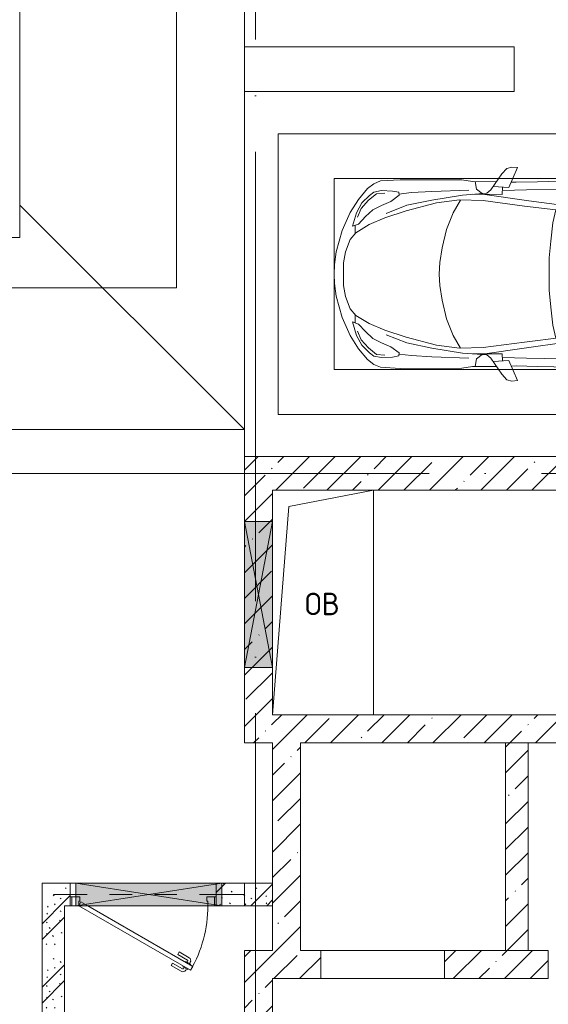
# Model space of a CAD drawing. Header units: millimetres. Extents: x -32229 to 291619, y -13689 to 125138.
# Tile 380 of 565: x 22735 to 27440, y 89322 to 98091. Entities that reach past the tile are written whole.
import ezdxf

# ---------------------------------------------------------------- set-up
doc = ezdxf.new("R2010")
doc.units = ezdxf.units.MM
doc.linetypes.add('3_ Штрих_ 1 х 1 мм', pattern=[400, 200, -200])
doc.linetypes.add('ADSK_Линия сетки', pattern=[5000, 4000, -500, 0, -500])
for name, color, linetype, lineweight in [('A-____-NOTE-TEXT', 7, 'Continuous', 18), ('A-DETL-GENF-OTLN', 7, 'Continuous', 18), ('A-DOOR-____-MCUT', 7, 'Continuous', 9), ('A-DOOR-____-OTLN', 7, 'Continuous', 18), ('A-DOOR-FRAM-MCUT', 7, 'Continuous', 9), ('A-DOOR-OPNG-OTLN', 7, 'Continuous', 18), ('A-FLOR-____-OTLN', 7, 'Continuous', 18), ('A-GLAZ-____-MCUT', 7, 'Continuous', 9), ('A-GLAZ-____-OTLN', 7, 'Continuous', 18), ('A-WALL-____-MCUT', 7, 'Continuous', 40), ('A-WALL-____-PATT', 7, 'Continuous', 40), ('C-PRKG-____-OTLN', 7, 'Continuous', 18), ('I-WALL-____-MCUT', 7, 'Continuous', 40), ('M-EQPM-____-OTLN', 7, 'Continuous', 18), ('S-BEAM-____-OTLN', 7, 'Continuous', 18), ('S-COLS-____-MCUT', 7, 'Continuous', 40), ('S-GRID-____-OTLN', 7, 'Continuous', 9)]:
    doc.layers.add(name, color=color, linetype=linetype, lineweight=lineweight)
doc.layers.add('A-DETL-____-OTLN', color=7, linetype='Continuous', lineweight=9, true_color=0x00a600)
doc.styles.add('GOST Common', font='GOST_Common.ttf', dxfattribs={"height": 200})
pattern_1 = [(135, (300.56, 377.28), (-565.6854, 6e-14), [10, -790]), (135, (349.8, 474.73), (-565.6854, 6e-14), [10, -790]), (135, (423.93, 473.06), (-565.6854, 6e-14), [10, -790]), (135, (229.92, 447.9), (-565.6854, 6e-14), [10, -790]), (135, (155.08, 447.9), (-565.6854, 6e-14), [10, -790]), (135, (114.9, 369.03), (-565.6854, 6e-14), [10, -790]), (135, (132.43, 285.8), (-565.6854, 6e-14), [10, -790]), (135, (214.66, 322), (-565.6854, 6e-14), [10, -790]), (135, (198.16, 261.88), (-565.6854, 6e-14), [10, -790]), (135, (45.2, 272.9), (-565.6854, 6e-14), [10, -790]), (135, (42.32, 336.16), (-565.6854, 6e-14), [10, -790]), (135, (92.26, 192.24), (-565.6854, 6e-14), [10, -790]), (135, (7.07, 149.2), (-565.6854, 6e-14), [10, -790]), (135, (80.6, 95.1), (-565.6854, 6e-14), [10, -790]), (135, (79.53, 36.94), (-565.6854, 6e-14), [10, -790]), (135, (153.87, 74.56), (-565.6854, 6e-14), [10, -790]), (135, (228.35, 124.8), (-565.6854, 6e-14), [10, -790]), (135, (279.75, 180.4), (-565.6854, 6e-14), [10, -790]), (135, (282.9, 31.63), (-565.6854, 6e-14), [10, -790]), (135, (377.38, 53.45), (-565.6854, 6e-14), [10, -790]), (135, (352.28, 102.7), (-565.6854, 6e-14), [10, -790]), (135, (354.05, 0), (-565.6854, 6e-14), [10, -790]), (135, (553.23, 16.45), (-565.6854, 6e-14), [10, -790]), (135, (542.38, 63.45), (-565.6854, 6e-14), [10, -790]), (135, (536.58, 239.3), (-565.6854, 6e-14), [10, -790]), (135, (475.85, 203.9), (-565.6854, 6e-14), [10, -790]), (135, (475.85, 316.54), (-565.6854, 6e-14), [10, -790]), (135, (520.8, 408.7), (-565.6854, 6e-14), [10, -790]), (135, (551.1, 470.8), (-565.6854, 6e-14), [10, -790]), (135, (235.25, 537.93), (-565.6854, 6e-14), [10, -790]), (135, (407.25, 547.65), (-565.6854, 6e-14), [10, -790]), (135, (94.5, 558.6), (-565.6854, 6e-14), [10, -790]), (135, (46.4, 532.3), (-565.6854, 6e-14), [10, -790]), (135, (85.56, 465.04), (-565.6854, 6e-14), [10, -790]), (135, (355.53, 181.14), (-565.6854, 6e-14), [10, -790]), (135, (362.23, 243.6), (-565.6854, 6e-14), [10, -790]), (135, (413.45, 344.1), (-565.6854, 6e-14), [10, -790]), (135, (286.3, 273.25), (-565.6854, 6e-14), [10, -790]), (135, (423.02, 263.72), (-565.6854, 6e-14), [10, -790]), (135, (162.94, 190.2), (-565.6854, 6e-14), [10, -790]), (135, (470.25, 120.93), (-565.6854, 6e-14), [10, -790]), (135, (484.48, 9.78), (-565.6854, 6e-14), [10, -790]), (45, (0, 212.13), (-565.6854, 0), []), (45, (212.13, 0), (-565.6854, 0), []), (45, (353.55, 0), (-565.6854, 0), []), (45, (0, 353.55), (-565.6854, 0), [])]
pattern_2 = [(45, (0, 0), (-228.0985, 228.0985), []), (45, (228.1, 0), (-228.0985, 228.0985), [403.225, -80.645, 6.706, -73.939])]

# ---------------------------------------------------------------- blocks, each defined once
blk = doc.blocks.new('АР_Дверь однопольная - 1300х2100h_лест__лифт_ холл-5752857--02 ЭМ')
at = {"layer": 'A-DOOR-____-MCUT', "color": 253, "lineweight": 13, "true_color": 0xaaaaaa}
for p, q in [((-420.9, 675), (-440.9, 640.4)), ((-440.9, 640.4), (495, 100)), ((575, 100), (-420.9, 675)), ((495, 100), (555, 65.4)), ((555, 65.4), (575, 100))]:
    blk.add_line(p, q, dxfattribs=at)
at = {"layer": 'A-DOOR-____-OTLN', "color": 253, "lineweight": 5, "true_color": 0xaaaaaa}
for p, q in [((-419.3, 627.9), (-423.3, 620.9)), ((-423.3, 620.9), (-380, 595.9)), ((-412.5, 614.7), (-418.5, 604.3)), ((-399.3, 662.5), (-395.3, 669.4)), ((-395.3, 669.4), (-352, 644.4)), ((-384.5, 663.2), (-378.4, 673.6)), ((-362.8, 650.7), (-356.8, 661.1)), ((-352, 644.4), (-356, 637.5)), ((-261.2, 611.7), (-350, 662.9)), ((-248.7, 633.3), (-337.5, 684.6)), ((-261.2, 611.7), (-248.7, 633.3)), ((-318.7, 512.1), (-407.5, 563.3)), ((-390.8, 602.2), (-396.8, 591.8)), ((-306.2, 533.7), (-395, 585)), ((-380, 595.9), (-376, 602.9)), ((-306.2, 533.7), (-318.7, 512.1))]:
    blk.add_line(p, q, dxfattribs=at)
for centre, radius, start, end in [((575, 100), 1150, 150, 180), ((-352.5, 658.6), 30, 60, 150), ((-352.5, 658.6), 4.99, 60, 150), ((-392.5, 589.3), 30, 150, 240), ((-392.5, 589.3), 4.99, 150, 240)]:
    blk.add_arc(centre, radius, start, end, dxfattribs=at)
at = {"layer": 'A-DOOR-FRAM-MCUT', "color": 253, "lineweight": 13, "true_color": 0xaaaaaa}
for p, q in [((-635, 100), (-650, 100)), ((-575, 100), (-635, 100)), ((-635, 100), (-635, 20)), ((-575, 60), (-575, 100)), ((600, 100), (575, 100)), ((575, 100), (575, 60)), ((635, 100), (600, 100)), ((635, 20), (635, 100)), ((635, 100), (650, 100)), ((-635, 20), (-650, 20)), ((-635, 20), (-565, 20)), ((-565, 60), (-575, 60)), ((-565, 20), (-565, 60)), ((575, 60), (565, 60)), ((565, 60), (565, 20)), ((565, 20), (600, 20)), ((600, 20), (635, 20)), ((635, 20), (650, 20))]:
    blk.add_line(p, q, dxfattribs=at)
blk = doc.blocks.new('КР-Проем - Настраиваемый-4846183--02 ЭМ')
at = {"layer": 'A-DOOR-OPNG-OTLN', "color": 253, "lineweight": 13, "true_color": 0xaaaaaa}
for p, q in [((-550, 125), (550, 125)), ((-550, -125), (550, -125))]:
    blk.add_line(p, q, dxfattribs=at)
blk = doc.blocks.new('АР_Машиноместо - 5300x2500_С-2205627--02 ЭМ')
at = {"layer": 'A-DETL-GENF-OTLN', "color": 253, "lineweight": 13, "true_color": 0xaaaaaa}
for p, q in [((1052.6, -517.5), (861.8, -571.6)), ((1165.1, -503.1), (1052.6, -517.5)), ((1250, -500), (1165.1, -503.1)), ((1250, -500), (1334.9, -503.1)), ((1334.9, -503.1), (1447.4, -517.5)), ((1447.4, -517.5), (1638.2, -571.6)), ((861.8, -571.6), (701.8, -640.4)), ((1050.7, -599.4), (941.4, -642.2)), ((1148.8, -583), (1050.7, -599.4)), ((1250, -581.6), (1148.8, -583)), ((1250, -581.6), (1351.2, -583)), ((1351.2, -583), (1449.3, -599.4)), ((1449.3, -599.4), (1558.6, -642.2)), ((1638.2, -571.6), (1798.2, -640.4)), ((701.8, -640.4), (584.4, -714.6)), ((703.5, -696.4), (616.5, -746.4)), ((824.6, -660.9), (703.5, -696.4)), ((804.5, -715.7), (824.6, -660.9)), ((881.5, -691.6), (809.1, -809.4)), ((888.4, -685.9), (815.2, -686.6)), ((941.4, -642.2), (881.5, -691.6)), ((1558.6, -642.2), (1618.5, -691.6)), ((1611.6, -685.9), (1684.8, -686.6)), ((1618.5, -691.6), (1690.9, -809.4)), ((1695.5, -715.7), (1675.4, -660.9)), ((1675.4, -660.9), (1796.5, -696.4)), ((1796.5, -696.4), (1883.5, -746.4)), ((1798.2, -640.4), (1915.6, -714.6)), ((584.4, -714.6), (489, -795.6)), ((616.5, -746.4), (550, -812.3)), ((677.4, -843.7), (737.5, -778.3)), ((737.5, -778.3), (804.5, -715.7)), ((1762.5, -778.3), (1695.5, -715.7)), ((1822.6, -843.7), (1762.5, -778.3)), ((1883.5, -746.4), (1950, -812.3)), ((1915.6, -714.6), (2011, -795.6)), ((445.9, -853.1), (420.9, -910.7)), ((489, -795.6), (445.9, -853.1)), ((519.1, -851.5), (505.7, -920)), ((550, -812.3), (519.1, -851.5)), ((639.1, -920), (677.4, -843.7)), ((809.1, -809.4), (749.2, -950.3)), ((1690.9, -809.4), (1750.8, -950.3)), ((1860.9, -920), (1822.6, -843.7)), ((1950, -812.3), (1980.9, -851.5)), ((1980.9, -851.5), (1994.3, -920)), ((2011, -795.6), (2054.1, -853.1)), ((2054.1, -853.1), (2079.1, -910.7)), ((420.9, -910.7), (409.5, -1087)), ((505.7, -920), (510.2, -1018.7)), ((603.4, -1004.8), (639.1, -920)), ((749.2, -950.3), (687.4, -1141)), ((1750.8, -950.3), (1812.6, -1141)), ((1896.6, -1004.8), (1860.9, -920)), ((1994.3, -920), (1989.8, -1018.7)), ((2079.1, -910.7), (2090.5, -1087)), ((510.2, -1018.7), (521.5, -1074.5)), ((548.5, -1076.2), (603.4, -1004.8)), ((1951.5, -1076.2), (1896.6, -1004.8)), ((1989.8, -1018.7), (1978.5, -1074.5)), ((409.5, -1087), (410.6, -1634.2)), ((521.5, -1074.5), (548.5, -1076.2)), ((1978.5, -1074.5), (1951.5, -1076.2)), ((2090.5, -1087), (2089.4, -1634.2)), ((687.4, -1141), (615.4, -1410.3)), ((1812.6, -1141), (1884.6, -1410.3)), ((615.4, -1410.3), (589.4, -1615.5)), ((852.8, -1499), (1016.6, -1459.9)), ((1016.6, -1459.9), (1146.9, -1439.4)), ((1146.9, -1439.4), (1250, -1434.1)), ((1353.1, -1439.4), (1250, -1434.1)), ((1483.4, -1459.9), (1353.1, -1439.4)), ((1647.2, -1499), (1483.4, -1459.9)), ((1884.6, -1410.3), (1910.6, -1615.5)), ((590.4, -1624.3), (703.6, -1557.1)), ((703.6, -1557.1), (852.8, -1499)), ((1796.4, -1557.1), (1647.2, -1499)), ((1909.6, -1624.3), (1796.4, -1557.1)), ((410.6, -1634.2), (426.5, -1730.9)), ((546.5, -1642.6), (530.6, -1857.6)), ((589.4, -1615.5), (595.8, -1824.8)), ((1910.6, -1615.5), (1904.2, -1824.8)), ((1953.5, -1642.6), (1969.4, -1857.6)), ((2089.4, -1634.2), (2073.5, -1730.9)), ((426.5, -1730.9), (427.5, -1943)), ((495, -1765.3), (426.6, -1753.4)), ((540.9, -1993.7), (539.8, -1733.1)), ((1959.1, -1993.7), (1960.2, -1733.1)), ((2005, -1765.3), (2073.4, -1753.4)), ((2073.5, -1730.9), (2072.5, -1943)), ((533.6, -1816.8), (495, -1765.3)), ((597, -2231), (535, -1798.3)), ((595.8, -1824.8), (644.6, -2191.8)), ((1904.2, -1824.8), (1855.4, -2191.8)), ((1903, -2231), (1965, -1798.3)), ((1966.4, -1816.8), (2005, -1765.3)), ((500.6, -1894.5), (357.8, -1990.1)), ((479.9, -2052.9), (471, -1914.3)), ((530.6, -1857.6), (500.6, -1894.5)), ((1969.4, -1857.6), (1999.4, -1894.5)), ((1999.4, -1894.5), (2142.2, -1990.1)), ((2020.1, -2052.9), (2029, -1914.3)), ((357.8, -1990.1), (309.5, -2036.1)), ((540.9, -1993.7), (476.3, -1997.9)), ((505.9, -1996), (500, -2210.1)), ((1959.1, -1993.7), (2023.7, -1997.9)), ((1994.1, -1996), (2000, -2210.1)), ((2142.2, -1990.1), (2190.5, -2036.1)), ((309.5, -2036.1), (296.8, -2079.9)), ((296.8, -2079.9), (301.4, -2130.5)), ((301.4, -2130.5), (479.9, -2052.9)), ((432.3, -2119.9), (430.7, -2073.9)), ((2198.6, -2130.5), (2020.1, -2052.9)), ((2067.7, -2119.9), (2069.3, -2073.9)), ((2190.5, -2036.1), (2203.2, -2079.9)), ((2203.2, -2079.9), (2198.6, -2130.5)), ((428.2, -2308.5), (432.3, -2119.9)), ((644.6, -2191.8), (684.2, -2522.3)), ((1855.4, -2191.8), (1815.8, -2522.3)), ((2071.8, -2308.5), (2067.7, -2119.9)), ((500, -2210.1), (495.7, -2532.3)), ((636.6, -2526.5), (597, -2231)), ((1863.4, -2526.5), (1903, -2231)), ((2000, -2210.1), (2004.3, -2532.3)), ((417.5, -2723), (428.2, -2308.5)), ((2082.5, -2723), (2071.8, -2308.5)), ((495.7, -2532.3), (501.4, -2789.7)), ((636.6, -2526.5), (665.8, -2867.4)), ((684.2, -2522.3), (704.9, -2775.5)), ((1815.8, -2522.3), (1795.1, -2775.5)), ((1863.4, -2526.5), (1834.2, -2867.4)), ((2004.3, -2532.3), (1998.6, -2789.7)), ((447.8, -2638.7), (447.8, -2733.7)), ((2052.2, -2638.7), (2052.2, -2733.7)), ((426.5, -3446.8), (417.5, -2723)), ((447.8, -2733.7), (459.7, -2756.2)), ((501.4, -2789.7), (530.9, -3374.8)), ((704.9, -2775.5), (731.2, -3507.6)), ((1795.1, -2775.5), (1768.8, -3507.6)), ((1998.6, -2789.7), (1969.1, -3374.8)), ((2052.2, -2733.7), (2040.3, -2756.2)), ((2073.5, -3446.8), (2082.5, -2723)), ((505.1, -2846.9), (420.9, -2813.3)), ((665.8, -2867.4), (505.1, -2846.9)), ((665.6, -2864.6), (678.7, -3159.5)), ((1834.4, -2864.6), (1821.3, -3159.5)), ((1834.2, -2867.4), (1994.9, -2846.9)), ((1994.9, -2846.9), (2079.1, -2813.3)), ((678.7, -3159.5), (689.3, -3705.5)), ((1821.3, -3159.5), (1810.7, -3705.5)), ((530.9, -3374.8), (578.7, -3762.9)), ((1969.1, -3374.8), (1921.3, -3762.9)), ((409.5, -3560), (426.5, -3446.8)), ((731.2, -3507.6), (752.2, -3845.6)), ((1768.8, -3507.6), (1747.8, -3845.6)), ((2090.5, -3560), (2073.5, -3446.8)), ((405.6, -3688.5), (409.5, -3560)), ((495.5, -3566.1), (496.8, -3671.6)), ((687.1, -3588.8), (566.5, -3663.9)), ((1812.9, -3588.8), (1933.5, -3663.9)), ((2004.5, -3566.1), (2003.2, -3671.6)), ((2094.4, -3688.5), (2090.5, -3560)), ((408.2, -3667), (453.1, -3766.3)), ((496.8, -3671.6), (510.1, -3691.5)), ((2003.2, -3671.6), (1989.9, -3691.5)), ((2091.8, -3667), (2046.9, -3766.3)), ((403.4, -3968), (405.6, -3688.5)), ((453.1, -3766.3), (478.4, -3819.3)), ((578.7, -3762.9), (638.7, -3975.4)), ((689.3, -3705.5), (699.7, -4345.5)), ((1810.7, -3705.5), (1800.3, -4345.5)), ((1921.3, -3762.9), (1861.3, -3975.4)), ((2046.9, -3766.3), (2021.6, -3819.3)), ((2096.6, -3968), (2094.4, -3688.5)), ((478.4, -3819.3), (532.5, -3818.1)), ((532.5, -3818.1), (585.5, -3790.5)), ((752.2, -3845.6), (774.4, -4132.9)), ((1747.8, -3845.6), (1725.6, -4132.9)), ((1967.5, -3818.1), (1914.5, -3790.5)), ((2021.6, -3819.3), (1967.5, -3818.1)), ((419.6, -4254.2), (403.4, -3968)), ((638.7, -3975.4), (675.2, -4045.5)), ((1861.3, -3975.4), (1824.8, -4045.5)), ((2080.4, -4254.2), (2096.6, -3968)), ((675.2, -4045.5), (694.6, -4057.6)), ((1824.8, -4045.5), (1805.4, -4057.6)), ((774.4, -4132.9), (812.5, -4298.9)), ((1725.6, -4132.9), (1687.5, -4298.9)), ((507.1, -4462.6), (419.6, -4254.2)), ((543.7, -4295.1), (528.4, -4374.7)), ((569.5, -4413.1), (543.7, -4295.1)), ((1930.5, -4413.1), (1956.3, -4295.1)), ((1956.3, -4295.1), (1971.6, -4374.7)), ((1992.9, -4462.6), (2080.4, -4254.2)), ((528.4, -4374.7), (536.4, -4471.4)), ((699.7, -4345.5), (679.6, -4406.3)), ((812.5, -4298.9), (872.7, -4370.2)), ((872.7, -4370.2), (970.5, -4419.3)), ((1627.3, -4370.2), (1529.5, -4419.3)), ((1687.5, -4298.9), (1627.3, -4370.2)), ((1800.3, -4345.5), (1820.4, -4406.3)), ((1971.6, -4374.7), (1963.6, -4471.4)), ((565.9, -4595.1), (507.1, -4462.6)), ((536.4, -4471.4), (557.5, -4525.7)), ((594.6, -4479.3), (569.5, -4413.1)), ((645, -4445.5), (597.3, -4481.4)), ((679.6, -4406.3), (645, -4445.5)), ((970.5, -4419.3), (1069.6, -4447.3)), ((1069.6, -4447.3), (1167.1, -4453.2)), ((1167.1, -4453.2), (1250, -4453.9)), ((1332.9, -4453.2), (1250, -4453.9)), ((1430.4, -4447.3), (1332.9, -4453.2)), ((1529.5, -4419.3), (1430.4, -4447.3)), ((1820.4, -4406.3), (1855, -4445.5)), ((1855, -4445.5), (1902.7, -4481.4)), ((1905.4, -4479.3), (1930.5, -4413.1)), ((1934.1, -4595.1), (1992.9, -4462.6)), ((1963.6, -4471.4), (1942.5, -4525.7)), ((557.5, -4525.7), (590.7, -4560.1)), ((661.8, -4543.1), (594.6, -4479.3)), ((717.1, -4568.9), (659.6, -4505.3)), ((788.5, -4617.7), (661.8, -4543.1)), ((1711.5, -4617.7), (1838.2, -4543.1)), ((1782.9, -4568.9), (1840.4, -4505.3)), ((1838.2, -4543.1), (1905.4, -4479.3)), ((1942.5, -4525.7), (1909.3, -4560.1)), ((659.1, -4669.9), (565.9, -4595.1)), ((590.7, -4560.1), (680.7, -4606.5)), ((680.7, -4606.5), (967, -4703.6)), ((791.3, -4619.7), (717.1, -4568.9)), ((873.9, -4665.1), (791.3, -4619.7)), ((1819.3, -4606.5), (1533, -4703.6)), ((1626.1, -4665.1), (1708.7, -4619.7)), ((1708.7, -4619.7), (1782.9, -4568.9)), ((1909.3, -4560.1), (1819.3, -4606.5)), ((1840.9, -4669.9), (1934.1, -4595.1)), ((812.7, -4729.4), (659.1, -4669.9)), ((970.2, -4771.8), (812.7, -4729.4)), ((988.2, -4706.7), (873.9, -4665.1)), ((1122.2, -4726.4), (988.2, -4706.7)), ((1250, -4731.7), (1122.2, -4726.4)), ((1250, -4731.7), (1377.8, -4726.4)), ((1377.8, -4726.4), (1511.8, -4706.7)), ((1511.8, -4706.7), (1626.1, -4665.1)), ((1529.8, -4771.8), (1687.3, -4729.4)), ((1687.3, -4729.4), (1840.9, -4669.9)), ((1126.4, -4794.1), (970.2, -4771.8)), ((1250, -4800), (1126.4, -4794.1)), ((1250, -4800), (1373.6, -4794.1)), ((1373.6, -4794.1), (1529.8, -4771.8))]:
    blk.add_line(p, q, dxfattribs=at)
at = {"layer": 'A-DETL-GENF-OTLN', "color": 254, "lineweight": 13, "true_color": 0xd4d4d4}
for p, q in [((664.7, -739.9), (591.7, -805)), ((742.6, -707.8), (664.7, -739.9)), ((1757.4, -707.8), (1835.3, -739.9)), ((1835.3, -739.9), (1908.3, -805)), ((534.5, -874.4), (528.1, -949.5)), ((591.7, -805), (534.5, -874.4)), ((1908.3, -805), (1965.5, -874.4)), ((1965.5, -874.4), (1971.9, -949.5)), ((710.2, -962.8), (636.7, -1146)), ((1789.8, -962.8), (1863.3, -1146)), ((537.4, -1076.1), (524.9, -1188.6)), ((1962.6, -1076.1), (1975.1, -1188.6)), ((524.9, -1188.6), (513.9, -1368.9)), ((636.7, -1146), (590.3, -1367.8)), ((1863.3, -1146), (1909.7, -1367.8)), ((1975.1, -1188.6), (1986.1, -1368.9)), ((513.9, -1368.9), (502.3, -1696.3)), ((590.3, -1367.8), (546.5, -1642.6)), ((1909.7, -1367.8), (1953.5, -1642.6)), ((1986.1, -1368.9), (1997.7, -1696.3)), ((677.9, -2473), (794.6, -2446)), ((794.6, -2446), (955.7, -2426.8)), ((955.7, -2426.8), (1105.5, -2413.7)), ((1105.5, -2413.7), (1250, -2412.9)), ((1394.5, -2413.7), (1250, -2412.9)), ((1544.3, -2426.8), (1394.5, -2413.7)), ((1705.4, -2446), (1544.3, -2426.8)), ((1822.1, -2473), (1705.4, -2446)), ((715.1, -3168.3), (1250, -3167.3)), ((1784.9, -3168.3), (1250, -3167.3)), ((694.6, -3980.4), (765.1, -3996.8)), ((1805.4, -3980.4), (1734.9, -3996.8))]:
    blk.add_line(p, q, dxfattribs=at)
at = {"layer": 'C-PRKG-____-OTLN', "color": 253, "lineweight": 13, "true_color": 0xaaaaaa}
for p, q in [((2500, 0), (0, 0)), ((0, 0), (0, -5300)), ((2500, 0), (2500, -5300)), ((400, -500), (400, -4800)), ((400, -500), (2100, -500)), ((2100, -500), (2100, -4800)), ((400, -4800), (2100, -4800))]:
    blk.add_line(p, q, dxfattribs=at)
blk = doc.blocks.new('АР_Отверстие прямоугольное - ОВВ-3648643--02 ЭМ')
at = {"layer": 'A-GLAZ-____-OTLN', "lineweight": 13, "true_color": 0xf0f0f0}
blk.add_hatch(color=7, dxfattribs=at).paths.add_polyline_path([(775, -125), (775, 125), (-525, 125), (-525, -125)])
at = {"layer": 'A-GLAZ-____-MCUT', "color": 253, "lineweight": 13, "true_color": 0xaaaaaa}
for p, q in [((-525, 125), (-525, -125)), ((775, 125), (775, -125))]:
    blk.add_line(p, q, dxfattribs=at)
at = {"layer": 'A-GLAZ-____-OTLN', "color": 253, "lineweight": 5, "true_color": 0xaaaaaa}
for p, q in [((775, 125), (-525, -125)), ((-525, 125), (775, -125))]:
    blk.add_line(p, q, dxfattribs=at)
at = {"layer": 'A-GLAZ-____-OTLN', "color": 253, "lineweight": 13, "true_color": 0xaaaaaa}
for p, q in [((-525, 125), (-525, -125)), ((775, -125), (775, 125)), ((-525, -125), (775, -125))]:
    blk.add_line(p, q, dxfattribs=at)
blk = doc.blocks.new('АР_Канал вертикальный прямоугольный - ОВ-6392431--02 ЭМ')
at = {"layer": 'M-EQPM-____-OTLN', "color": 253, "lineweight": 13, "true_color": 0xaaaaaa}
for p, q in [((450, 1000), (-450, 1000)), ((-450, 1000), (-450, -1000)), ((-450, -1000), (-450, 1000)), ((-450, 1000), (450, 1000)), ((-305, 855), (450, 1000)), ((450, -1000), (450, 1000)), ((450, 1000), (450, -1000)), ((-450, -1000), (-305, 855)), ((-450, -1000), (450, -1000)), ((450, -1000), (-450, -1000))]:
    blk.add_line(p, q, dxfattribs=at)
blk = doc.blocks.new('АР_Отверстие прямоугольное - ОВВ-4005170--02 ЭМ')
at = {"layer": 'A-GLAZ-____-OTLN', "lineweight": 13, "true_color": 0xf0f0f0}
blk.add_hatch(color=7, dxfattribs=at).paths.add_polyline_path([(775, 100), (-525, 100), (-525, -100), (775, -100)])
at = {"layer": 'A-GLAZ-____-MCUT', "color": 253, "lineweight": 13, "true_color": 0xaaaaaa}
for p, q in [((-525, 100), (-525, -100)), ((775, 100), (775, -100))]:
    blk.add_line(p, q, dxfattribs=at)
at = {"layer": 'A-GLAZ-____-OTLN', "color": 253, "lineweight": 5, "true_color": 0xaaaaaa}
for p, q in [((775, 100), (-525, -100)), ((-525, 100), (775, -100))]:
    blk.add_line(p, q, dxfattribs=at)
at = {"layer": 'A-GLAZ-____-OTLN', "color": 253, "lineweight": 13, "true_color": 0xaaaaaa}
for p, q in [((775, 100), (-525, 100)), ((-525, 100), (-525, -100)), ((775, -100), (775, 100)), ((-525, -100), (775, -100))]:
    blk.add_line(p, q, dxfattribs=at)
blk = doc.blocks.new('АР_Перемычка - 200_Уx2_75x5__250-250-7318874--02 ЭМ')
at = {"layer": 'S-BEAM-____-OTLN', "color": 9, "linetype": '3_ Штрих_ 1 х 1 мм', "lineweight": 15, "true_color": 0xc4c4c4}
for p, q in [((-900, 100), (-900, -100)), ((900, 100), (900, -100)), ((-900, 0), (-700, 0)), ((-700, 0), (600, 0)), ((600, 0), (900, 0))]:
    blk.add_line(p, q, dxfattribs=at)
blk = doc.blocks.new('Наметкина 10_РД_АР_П_отсоединено_rvt-1--02 ЭМ')
at = {"layer": 'A-WALL-____-PATT', "lineweight": 5, "true_color": 0xaaaaaa}
h = blk.add_hatch(dxfattribs=at)
h.set_pattern_fill('FP_3', color=253, style=0, pattern_type=2)
h.set_pattern_definition(pattern_2)
h.paths.add_polyline_path([(24985.3, 91650), (24985.3, 94200), (24735.3, 94200), (24735.3, 91650)])
h = blk.add_hatch(dxfattribs=at)
h.set_pattern_fill('FP_3', color=253, style=0, pattern_type=2)
h.set_pattern_definition(pattern_2)
h.paths.add_polyline_path([(33985.3, 93900), (33985.3, 94200), (24985.3, 94200), (24985.3, 93900), (31358.5, 93900)])
h = blk.add_hatch(dxfattribs=at)
h.set_pattern_fill('FP_3', color=253, style=0, pattern_type=2)
h.set_pattern_definition(pattern_2)
h.paths.add_polyline_path([(33135.3, 91650), (33385.3, 91650), (33385.3, 91900), (24985.3, 91900), (24985.3, 91650), (31358.5, 91650)])
h = blk.add_hatch(dxfattribs=at)
h.set_pattern_fill('FP_3', color=253, style=0, pattern_type=2)
h.set_pattern_definition(pattern_2)
h.paths.add_polyline_path([(25235.3, 89800), (25235.3, 91650), (24985.3, 91650), (24985.3, 89800)])
h = blk.add_hatch(dxfattribs=at)
h.set_pattern_fill('FP_3', color=253, style=0, pattern_type=2)
h.set_pattern_definition(pattern_2)
h.paths.add_polyline_path([(27260.3, 89800), (27260.3, 91650), (27060.3, 91650), (27060.3, 89800)])
h = blk.add_hatch(dxfattribs=at)
h.set_pattern_fill('FP_1', color=253, style=0, pattern_type=2)
h.set_pattern_definition(pattern_1)
h.paths.add_polyline_path([(23135.3, 86850), (23135.3, 90400), (22935.3, 90400), (22935.3, 86850)])
h = blk.add_hatch(dxfattribs=at)
h.set_pattern_fill('FP_1', color=253, style=0, pattern_type=2)
h.set_pattern_definition(pattern_1)
h.paths.add_polyline_path([(24485.3, 90200), (24985.3, 90200), (24985.3, 90400), (24485.3, 90400)])
h.paths.add_polyline_path([(23135.3, 90200), (23185.3, 90200), (23185.3, 90400), (23135.3, 90400)])
h = blk.add_hatch(dxfattribs=at)
h.set_pattern_fill('FP_3', color=253, style=0, pattern_type=2)
h.set_pattern_definition(pattern_2)
h.paths.add_polyline_path([(24985.3, 88875), (24985.3, 89800), (24735.3, 89800), (24735.3, 88875)])
h = blk.add_hatch(dxfattribs=at)
h.set_pattern_fill('FP_3', color=253, style=0, pattern_type=2)
h.set_pattern_definition(pattern_2)
h.paths.add_polyline_path([(33385.3, 89550), (33385.3, 89800), (32590.3, 89800), (32590.3, 89550)])
h.paths.add_polyline_path([(30565.3, 89550), (31490.3, 89550), (31490.3, 89800), (30565.3, 89800)])
h.paths.add_polyline_path([(28540.3, 89550), (29465.3, 89550), (29465.3, 89800), (28540.3, 89800)])
h.paths.add_polyline_path([(25415.3, 89550), (25415.3, 89800), (24985.3, 89800), (24985.3, 89550)])
h.paths.add_polyline_path([(27440.3, 89550), (27440.3, 89800), (26515.3, 89800), (26515.3, 89550)])
at = {"layer": 'A-FLOR-____-OTLN', "color": 253, "lineweight": 13, "true_color": 0xaaaaaa}
for p, q in [((22735.3, 96440), (22735.3, 113460)), ((24735.3, 103750), (24735.3, 97850)), ((24735.3, 103750), (24735.3, 97850)), ((24735.3, 97450), (24735.3, 94440)), ((24735.3, 97450), (24735.3, 94200)), ((24735.3, 94440), (22735.3, 96440)), ((22735.3, 96150), (22735.3, 96440)), ((-19914.7, 96150), (22735.3, 96150)), ((24735.3, 94440), (-19914.7, 94440)), ((24735.3, 94440), (11685.3, 94440)), ((24735.3, 94200), (24735.3, 94440)), ((23235.3, 90400), (23185.3, 90400)), ((23185.3, 90400), (23235.3, 90400)), ((24485.3, 90400), (23235.3, 90400)), ((23235.3, 90400), (24485.3, 90400)), ((26515.3, 89550), (25415.3, 89550))]:
    blk.add_line(p, q, dxfattribs=at)
at = {"layer": 'A-WALL-____-MCUT', "color": 253, "lineweight": 13, "true_color": 0xaaaaaa}
for p, q in [((24735.3, 94200), (24735.3, 93620)), ((24985.3, 94200), (24735.3, 94200)), ((33985.3, 94200), (24985.3, 94200)), ((25885.3, 93900), (33985.3, 93900)), ((24735.3, 93620), (24735.3, 92320)), ((24735.3, 92320), (24735.3, 91650)), ((33385.3, 91900), (25885.3, 91900)), ((24735.3, 91650), (24985.3, 91650)), ((24985.3, 91650), (24985.3, 89800)), ((25235.3, 91650), (33135.3, 91650)), ((25235.3, 89800), (25235.3, 91650)), ((27060.3, 91650), (27060.3, 89800)), ((27260.3, 91650), (27060.3, 91650)), ((27260.3, 89800), (27260.3, 91650)), ((24735.3, 89800), (24735.3, 88875)), ((24985.3, 89800), (24735.3, 89800)), ((25415.3, 89800), (25235.3, 89800)), ((25415.3, 89550), (25415.3, 89800)), ((27440.3, 89800), (26515.3, 89800)), ((26515.3, 89800), (26515.3, 89550)), ((27060.3, 89800), (27260.3, 89800)), ((27440.3, 89550), (27440.3, 89800)), ((24985.3, 89550), (25415.3, 89550)), ((24985.3, 88875), (24985.3, 89550)), ((26515.3, 89550), (27440.3, 89550))]:
    blk.add_line(p, q, dxfattribs=at)
at = {"layer": 'I-WALL-____-MCUT', "color": 253, "lineweight": 13, "true_color": 0xaaaaaa}
for p, q in [((22935.3, 90400), (22935.3, 86850)), ((23135.3, 90400), (22935.3, 90400)), ((23185.3, 90400), (23135.3, 90400)), ((23185.3, 90200), (23185.3, 90400)), ((24535.3, 90400), (24485.3, 90400)), ((24485.3, 90400), (24485.3, 90200)), ((24985.3, 90400), (24535.3, 90400)), ((24985.3, 90200), (24985.3, 90400)), ((23135.3, 86850), (23135.3, 90200)), ((23135.3, 90200), (23185.3, 90200)), ((24485.3, 90200), (24535.3, 90200)), ((24535.3, 90200), (24985.3, 90200))]:
    blk.add_line(p, q, dxfattribs=at)
at = {"layer": 'S-COLS-____-MCUT', "color": 253, "lineweight": 15, "true_color": 0xaaaaaa}
for p, q in [((27135.3, 97850), (24735.3, 97850)), ((24735.3, 97850), (24735.3, 97450)), ((27135.3, 97450), (27135.3, 97850)), ((24735.3, 97450), (27135.3, 97450))]:
    blk.add_line(p, q, dxfattribs=at)
at = {"layer": 'A-DOOR-____-OTLN', "color": 253, "lineweight": 13, "true_color": 0xaaaaaa, "rotation": 180}
blk.add_blockref('АР_Дверь однопольная - 1300х2100h_лест__лифт_ холл-5752857--02 ЭМ', (23835.3, 90300), dxfattribs=at)
at = {"layer": 'A-DOOR-____-OTLN', "color": 253, "lineweight": 13, "true_color": 0xaaaaaa}
blk.add_blockref('КР-Проем - Настраиваемый-4846183--02 ЭМ', (25965.3, 89675), dxfattribs=at)
at = {"layer": 'A-GLAZ-____-OTLN', "color": 253, "lineweight": 13, "true_color": 0xaaaaaa}
for name, p, rotation in [('АР_Отверстие прямоугольное - ОВВ-3648643--02 ЭМ', (24860.3, 93095), 269.9999999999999), ('АР_Отверстие прямоугольное - ОВВ-4005170--02 ЭМ', (24010.3, 90300), 180)]:
    blk.add_blockref(name, p, dxfattribs=dict(at, rotation=rotation))
at = {"layer": 'C-PRKG-____-OTLN', "color": 253, "lineweight": 13, "true_color": 0xaaaaaa, "rotation": 90.00000000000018}
blk.add_blockref('АР_Машиноместо - 5300x2500_С-2205627--02 ЭМ', (25035.3, 94575), dxfattribs=at)
at = {"layer": 'M-EQPM-____-OTLN', "color": 253, "lineweight": 13, "true_color": 0xaaaaaa}
blk.add_blockref('АР_Канал вертикальный прямоугольный - ОВ-6392431--02 ЭМ', (25435.3, 92900), dxfattribs=at)
at = {"layer": 'S-BEAM-____-OTLN', "color": 253, "lineweight": 13, "true_color": 0xaaaaaa, "rotation": 180}
blk.add_blockref('АР_Перемычка - 200_Уx2_75x5__250-250-7318874--02 ЭМ', (23835.3, 90300), dxfattribs=at)
at = {"layer": 'A-____-NOTE-TEXT', "color": 253, "lineweight": 5, "true_color": 0xaaaaaa, "insert": (25273.1, 92987.2), "char_height": 200, "width": 400.844, "attachment_point": 1, "style": 'GOST Common'}
blk.add_mtext('ОВ', dxfattribs=at)

msp = doc.modelspace()

# ---------------------------------------------------------------- linework, layer by layer
at = {"layer": 'A-DETL-____-OTLN', "color": 5, "true_color": 0x0000ff}
for p, q in [((24130.3, 95701.8), (24130.3, 114428.6)), ((-20369.7, 95701.8), (24130.3, 95701.8))]:
    msp.add_line(p, q, dxfattribs=at)
at = {"layer": 'S-GRID-____-OTLN', "color": 253, "linetype": 'ADSK_Линия сетки', "true_color": 0xaaaaaa}
for p, q in [((24835.3, -12088.9), (24835.3, 125138.4)), ((131381.2, 94050), (-30593.4, 94050))]:
    msp.add_line(p, q, dxfattribs=at)

# ---------------------------------------------------------------- block references
at = {"lineweight": 5}
msp.add_blockref('Наметкина 10_РД_АР_П_отсоединено_rvt-1--02 ЭМ', (0, 0), dxfattribs=at)

doc.saveas('drawing.dxf')
